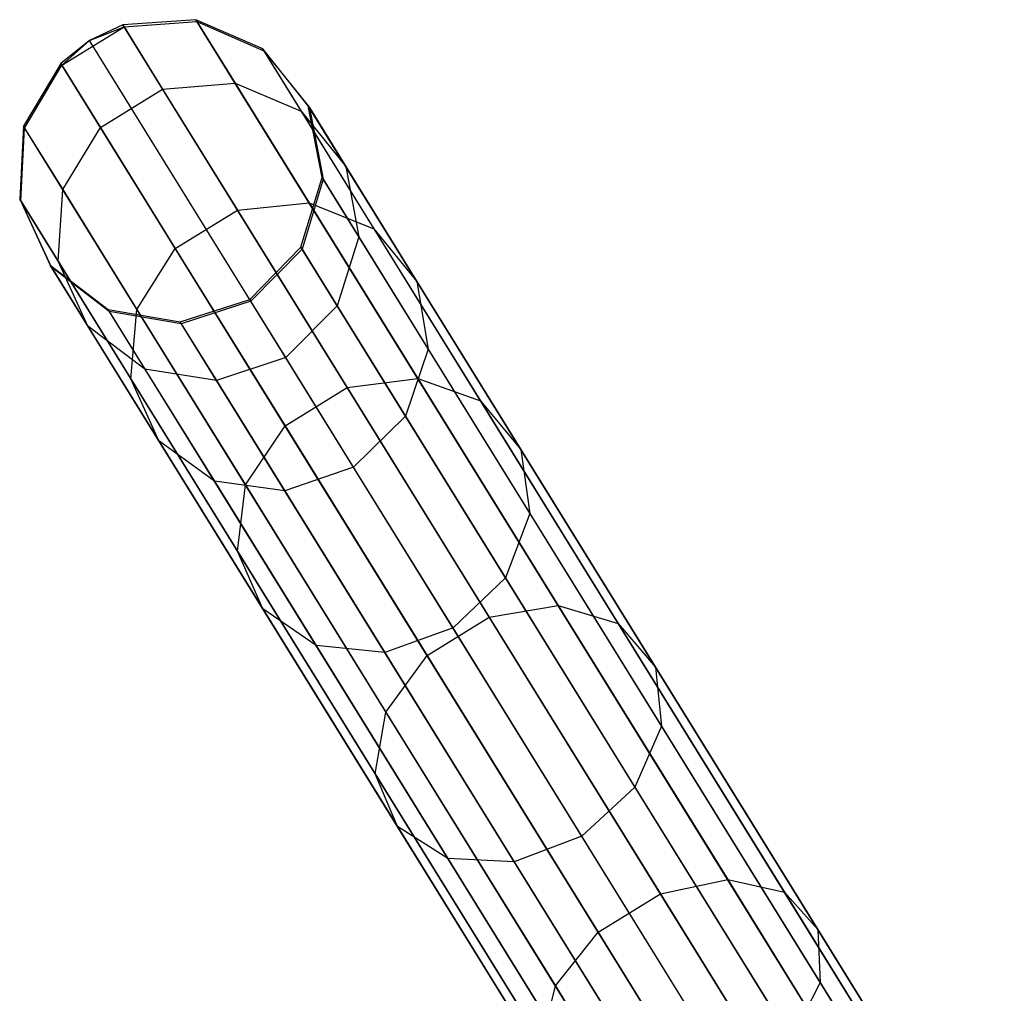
# Model space of a CAD drawing. Extents: x -91 to 91, y -91 to 262.
# Tile 348 of 480: x -48.38 to -41.94, y 71.23 to 77.6. Entities that reach past the tile are written whole.
import ezdxf

# ---------------------------------------------------------------- set-up
doc = ezdxf.new("R2010")
doc.units = 0
doc.header["$LTSCALE"] = 25.4
doc.layers.get('0').update_dxf_attribs({"linetype": 'CONTINUOUS'})

# ---------------------------------------------------------------- blocks, each defined once
blk = doc.blocks.new('ETE0_STL_1')
at = {"color": 0}
for p, q in [((-47.2308, 77.6035, 191.455), (-47.7079, 77.5693, 191.4705)), ((-47.2308, 77.6035, 191.455), (-47.7079, 77.5693, 191.4705)), ((-43.185, 71.0615, 301.455), (-47.2308, 77.6035, 191.455)), ((-46.7928, 77.4123, 191.4275), (-47.2308, 77.6035, 191.455)), ((-43.185, 71.0615, 301.455), (-47.2308, 77.6035, 191.455)), ((-47.2308, 77.6035, 191.455), (-47.223, 77.5909, 188.3633)), ((-47.2308, 77.6035, 191.455), (-47.223, 77.5909, 188.3633)), ((-46.7928, 77.4123, 191.4275), (-47.2308, 77.6035, 191.455)), ((-48.1072, 77.3049, 188.3457), (-47.7001, 77.5566, 188.3457)), ((-48.1072, 77.3049, 188.3457), (-47.7001, 77.5566, 188.3457)), ((-47.7079, 77.5693, 191.4705), (-47.9267, 77.468, 191.4725)), ((-47.7079, 77.5693, 191.4705), (-47.9267, 77.468, 191.4725)), ((-47.9267, 77.468, 191.4725), (-47.7001, 77.5566, 188.3457)), ((-47.9267, 77.468, 191.4725), (-47.7001, 77.5566, 188.3457)), ((-43.6622, 71.0273, 301.4705), (-47.7079, 77.5693, 191.4705)), ((-43.6622, 71.0273, 301.4705), (-47.7079, 77.5693, 191.4705)), ((-47.7079, 77.5693, 191.4705), (-47.7001, 77.5566, 188.3457)), ((-47.7079, 77.5693, 191.4705), (-47.7001, 77.5566, 188.3457)), ((-47.7001, 77.5566, 188.3457), (-47.223, 77.5909, 188.3633)), ((-47.7001, 77.5566, 188.3457), (-47.223, 77.5909, 188.3633)), ((-47.7001, 77.5566, 188.3457), (-47.4481, 77.1492, 185.2578)), ((-47.7001, 77.5566, 188.3457), (-47.4481, 77.1492, 185.2578)), ((-47.223, 77.5909, 188.3633), (-46.9737, 77.1878, 185.3081)), ((-47.223, 77.5909, 188.3633), (-46.9737, 77.1878, 185.3081)), ((-47.223, 77.5909, 188.3633), (-46.7853, 77.4, 188.3945)), ((-47.223, 77.5909, 188.3633), (-46.7853, 77.4, 188.3945)), ((-47.9267, 77.468, 191.4725), (-48.115, 77.3175, 191.4705)), ((-47.9267, 77.468, 191.4725), (-48.115, 77.3175, 191.4705)), ((-47.9267, 77.468, 191.4725), (-48.1072, 77.3049, 188.3457)), ((-47.9267, 77.468, 191.4725), (-48.1072, 77.3049, 188.3457)), ((-43.8809, 70.926, 301.4725), (-47.9267, 77.468, 191.4725)), ((-43.8809, 70.926, 301.4725), (-47.9267, 77.468, 191.4725)), ((-42.7471, 70.8703, 301.4275), (-46.7928, 77.4123, 191.4275)), ((-46.4945, 77.0395, 191.3943), (-46.7928, 77.4123, 191.4275)), ((-42.7471, 70.8703, 301.4275), (-46.7928, 77.4123, 191.4275)), ((-46.7928, 77.4123, 191.4275), (-46.7853, 77.4, 188.3945)), ((-46.7928, 77.4123, 191.4275), (-46.7853, 77.4, 188.3945)), ((-46.4945, 77.0395, 191.3943), (-46.7928, 77.4123, 191.4275)), ((-46.7853, 77.4, 188.3945), (-46.5407, 77.0045, 185.3974)), ((-46.7853, 77.4, 188.3945), (-46.5407, 77.0045, 185.3974)), ((-46.7853, 77.4, 188.3945), (-46.4871, 77.0275, 188.4322)), ((-46.7853, 77.4, 188.3945), (-46.4871, 77.0275, 188.4322)), ((-48.115, 77.3175, 191.4705), (-48.3587, 76.9059, 191.455)), ((-48.115, 77.3175, 191.4705), (-48.3587, 76.9059, 191.455)), ((-48.351, 76.8934, 188.3633), (-48.1072, 77.3049, 188.3457)), ((-48.351, 76.8934, 188.3633), (-48.1072, 77.3049, 188.3457)), ((-44.0692, 70.7755, 301.4705), (-48.115, 77.3175, 191.4705)), ((-44.0692, 70.7755, 301.4705), (-48.115, 77.3175, 191.4705)), ((-48.115, 77.3175, 191.4705), (-48.1072, 77.3049, 188.3457)), ((-48.115, 77.3175, 191.4705), (-48.1072, 77.3049, 188.3457)), ((-48.1072, 77.3049, 188.3457), (-47.8552, 76.8974, 185.2578)), ((-48.1072, 77.3049, 188.3457), (-47.8552, 76.8974, 185.2578)), ((-47.8552, 76.8974, 185.2578), (-47.4481, 77.1492, 185.2578)), ((-47.8552, 76.8974, 185.2578), (-47.4481, 77.1492, 185.2578)), ((-47.4481, 77.1492, 185.2578), (-46.9737, 77.1878, 185.3081)), ((-47.4481, 77.1492, 185.2578), (-46.9737, 77.1878, 185.3081)), ((-47.4481, 77.1492, 185.2578), (-46.9576, 76.356, 182.2753)), ((-47.4481, 77.1492, 185.2578), (-46.9576, 76.356, 182.2753)), ((-46.9737, 77.1878, 185.3081), (-46.4884, 76.4031, 182.3573)), ((-46.9737, 77.1878, 185.3081), (-46.4884, 76.4031, 182.3573)), ((-46.9737, 77.1878, 185.3081), (-46.5407, 77.0045, 185.3974)), ((-46.9737, 77.1878, 185.3081), (-46.5407, 77.0045, 185.3974)), ((-42.4487, 70.4975, 301.3943), (-46.4945, 77.0395, 191.3943)), ((-46.404, 76.5705, 191.3631), (-46.4945, 77.0395, 191.3943)), ((-42.4487, 70.4975, 301.3943), (-46.4945, 77.0395, 191.3943)), ((-46.4945, 77.0395, 191.3943), (-46.4871, 77.0275, 188.4322)), ((-46.4945, 77.0395, 191.3943), (-46.4871, 77.0275, 188.4322)), ((-46.404, 76.5705, 191.3631), (-46.4945, 77.0395, 191.3943)), ((-46.4871, 77.0275, 188.4322), (-46.2482, 76.6413, 185.505)), ((-46.4871, 77.0275, 188.4322), (-46.2482, 76.6413, 185.505)), ((-46.4871, 77.0275, 188.4322), (-46.3968, 76.5588, 188.4676)), ((-46.4871, 77.0275, 188.4322), (-46.3968, 76.5588, 188.4676)), ((-46.5407, 77.0045, 185.3974), (-46.0646, 76.2347, 182.5026)), ((-46.5407, 77.0045, 185.3974), (-46.0646, 76.2347, 182.5026)), ((-46.5407, 77.0045, 185.3974), (-46.2482, 76.6413, 185.505)), ((-46.5407, 77.0045, 185.3974), (-46.2482, 76.6413, 185.505)), ((-48.3587, 76.9059, 191.455), (-48.3833, 76.4287, 191.4275)), ((-48.3587, 76.9059, 191.455), (-48.3833, 76.4287, 191.4275)), ((-48.3757, 76.4164, 188.3945), (-48.351, 76.8934, 188.3633)), ((-48.3757, 76.4164, 188.3945), (-48.351, 76.8934, 188.3633)), ((-44.313, 70.3639, 301.455), (-48.3587, 76.9059, 191.455)), ((-44.313, 70.3639, 301.455), (-48.3587, 76.9059, 191.455)), ((-48.3587, 76.9059, 191.455), (-48.351, 76.8934, 188.3633)), ((-48.3587, 76.9059, 191.455), (-48.351, 76.8934, 188.3633)), ((-48.351, 76.8934, 188.3633), (-48.1017, 76.4903, 185.3081)), ((-48.351, 76.8934, 188.3633), (-48.1017, 76.4903, 185.3081)), ((-48.1017, 76.4903, 185.3081), (-47.8552, 76.8974, 185.2578)), ((-48.1017, 76.4903, 185.3081), (-47.8552, 76.8974, 185.2578)), ((-47.8552, 76.8974, 185.2578), (-47.3647, 76.1043, 182.2753)), ((-47.8552, 76.8974, 185.2578), (-47.3647, 76.1043, 182.2753)), ((-46.2482, 76.6413, 185.505), (-45.7832, 75.8894, 182.6778)), ((-46.2482, 76.6413, 185.505), (-45.7832, 75.8894, 182.6778)), ((-46.2482, 76.6413, 185.505), (-46.1633, 76.1813, 185.6063)), ((-46.2482, 76.6413, 185.505), (-46.1633, 76.1813, 185.6063)), ((-46.5422, 76.1128, 191.341), (-46.404, 76.5705, 191.3631)), ((-46.5422, 76.1128, 191.341), (-46.404, 76.5705, 191.3631)), ((-42.3582, 70.0285, 301.3631), (-46.404, 76.5705, 191.3631)), ((-42.3582, 70.0285, 301.3631), (-46.404, 76.5705, 191.3631)), ((-46.404, 76.5705, 191.3631), (-46.3968, 76.5588, 188.4676)), ((-46.404, 76.5705, 191.3631), (-46.3968, 76.5588, 188.4676)), ((-46.3968, 76.5588, 188.4676), (-46.535, 76.1013, 188.4928)), ((-46.3968, 76.5588, 188.4676), (-46.535, 76.1013, 188.4928)), ((-46.3968, 76.5588, 188.4676), (-46.1633, 76.1813, 185.6063)), ((-46.3968, 76.5588, 188.4676), (-46.1633, 76.1813, 185.6063)), ((-48.1312, 76.021, 185.3974), (-48.1017, 76.4903, 185.3081)), ((-48.1312, 76.021, 185.3974), (-48.1017, 76.4903, 185.3081)), ((-48.1017, 76.4903, 185.3081), (-47.6164, 75.7055, 182.3573)), ((-48.1017, 76.4903, 185.3081), (-47.6164, 75.7055, 182.3573)), ((-44.3375, 69.8867, 301.4275), (-48.3833, 76.4287, 191.4275)), ((-48.3833, 76.4287, 191.4275), (-48.1831, 75.9952, 191.3943)), ((-44.3375, 69.8867, 301.4275), (-48.3833, 76.4287, 191.4275)), ((-48.3833, 76.4287, 191.4275), (-48.1831, 75.9952, 191.3943)), ((-48.3833, 76.4287, 191.4275), (-48.3757, 76.4164, 188.3945)), ((-48.3833, 76.4287, 191.4275), (-48.3757, 76.4164, 188.3945)), ((-48.1757, 75.9832, 188.4322), (-48.3757, 76.4164, 188.3945)), ((-48.3757, 76.4164, 188.3945), (-48.1312, 76.021, 185.3974)), ((-48.3757, 76.4164, 188.3945), (-48.1312, 76.021, 185.3974)), ((-48.1757, 75.9832, 188.4322), (-48.3757, 76.4164, 188.3945)), ((-46.9576, 76.356, 182.2753), (-46.4884, 76.4031, 182.3573)), ((-46.9576, 76.356, 182.2753), (-46.4884, 76.4031, 182.3573)), ((-46.4884, 76.4031, 182.3573), (-45.7779, 75.2542, 179.5764)), ((-46.4884, 76.4031, 182.3573), (-45.7779, 75.2542, 179.5764)), ((-46.4884, 76.4031, 182.3573), (-46.0646, 76.2347, 182.5026)), ((-46.4884, 76.4031, 182.3573), (-46.0646, 76.2347, 182.5026)), ((-47.3647, 76.1043, 182.2753), (-46.9576, 76.356, 182.2753)), ((-47.3647, 76.1043, 182.2753), (-46.9576, 76.356, 182.2753)), ((-46.9576, 76.356, 182.2753), (-46.2395, 75.1948, 179.4646)), ((-46.9576, 76.356, 182.2753), (-46.2395, 75.1948, 179.4646)), ((-46.1633, 76.1813, 185.6063), (-46.3054, 75.7299, 185.6782)), ((-46.1633, 76.1813, 185.6063), (-46.3054, 75.7299, 185.6782)), ((-46.1633, 76.1813, 185.6063), (-45.7088, 75.4463, 182.8428)), ((-46.1633, 76.1813, 185.6063), (-45.7088, 75.4463, 182.8428)), ((-46.0646, 76.2347, 182.5026), (-45.3676, 75.1076, 179.7744)), ((-46.0646, 76.2347, 182.5026), (-45.3676, 75.1076, 179.7744)), ((-46.0646, 76.2347, 182.5026), (-45.7832, 75.8894, 182.6778)), ((-46.0646, 76.2347, 182.5026), (-45.7832, 75.8894, 182.6778)), ((-47.6164, 75.7055, 182.3573), (-47.3647, 76.1043, 182.2753)), ((-47.6164, 75.7055, 182.3573), (-47.3647, 76.1043, 182.2753)), ((-47.3647, 76.1043, 182.2753), (-46.6466, 74.943, 179.4646)), ((-47.3647, 76.1043, 182.2753), (-46.6466, 74.943, 179.4646)), ((-46.8773, 75.7712, 191.333), (-46.5422, 76.1128, 191.341)), ((-46.8773, 75.7712, 191.333), (-46.5422, 76.1128, 191.341)), ((-46.535, 76.1013, 188.4928), (-46.8702, 75.7597, 188.5019)), ((-46.535, 76.1013, 188.4928), (-46.8702, 75.7597, 188.5019)), ((-42.4964, 69.5708, 301.341), (-46.5422, 76.1128, 191.341)), ((-42.4964, 69.5708, 301.341), (-46.5422, 76.1128, 191.341)), ((-46.5422, 76.1128, 191.341), (-46.535, 76.1013, 188.4928)), ((-46.5422, 76.1128, 191.341), (-46.535, 76.1013, 188.4928)), ((-46.535, 76.1013, 188.4928), (-46.3054, 75.7299, 185.6782)), ((-46.535, 76.1013, 188.4928), (-46.3054, 75.7299, 185.6782)), ((-44.1373, 69.4532, 301.3943), (-48.1831, 75.9952, 191.3943)), ((-48.1831, 75.9952, 191.3943), (-47.8039, 75.7048, 191.3631)), ((-44.1373, 69.4532, 301.3943), (-48.1831, 75.9952, 191.3943)), ((-48.1831, 75.9952, 191.3943), (-47.8039, 75.7048, 191.3631)), ((-48.1831, 75.9952, 191.3943), (-48.1757, 75.9832, 188.4322)), ((-48.1831, 75.9952, 191.3943), (-48.1757, 75.9832, 188.4322)), ((-47.9368, 75.597, 185.505), (-48.1312, 76.021, 185.3974)), ((-48.1312, 76.021, 185.3974), (-47.6551, 75.2511, 182.5026)), ((-48.1312, 76.021, 185.3974), (-47.6551, 75.2511, 182.5026)), ((-47.9368, 75.597, 185.505), (-48.1312, 76.021, 185.3974)), ((-47.7967, 75.6931, 188.4676), (-48.1757, 75.9832, 188.4322)), ((-48.1757, 75.9832, 188.4322), (-47.9368, 75.597, 185.505)), ((-48.1757, 75.9832, 188.4322), (-47.9368, 75.597, 185.505)), ((-47.7967, 75.6931, 188.4676), (-48.1757, 75.9832, 188.4322)), ((-45.7832, 75.8894, 182.6778), (-45.1025, 74.7886, 180.0133)), ((-45.7832, 75.8894, 182.6778), (-45.1025, 74.7886, 180.0133)), ((-45.7832, 75.8894, 182.6778), (-45.7088, 75.4463, 182.8428)), ((-45.7832, 75.8894, 182.6778), (-45.7088, 75.4463, 182.8428)), ((-47.3327, 75.6239, 191.341), (-46.8773, 75.7712, 191.333)), ((-47.3327, 75.6239, 191.341), (-46.8773, 75.7712, 191.333)), ((-46.8702, 75.7597, 188.5019), (-47.3255, 75.6124, 188.4928)), ((-46.8702, 75.7597, 188.5019), (-47.3255, 75.6124, 188.4928)), ((-42.8316, 69.2292, 301.333), (-46.8773, 75.7712, 191.333)), ((-42.8316, 69.2292, 301.333), (-46.8773, 75.7712, 191.333)), ((-46.8773, 75.7712, 191.333), (-46.8702, 75.7597, 188.5019)), ((-46.8773, 75.7712, 191.333), (-46.8702, 75.7597, 188.5019)), ((-46.642, 75.3906, 185.7042), (-46.8702, 75.7597, 188.5019)), ((-46.642, 75.3906, 185.7042), (-46.8702, 75.7597, 188.5019)), ((-46.3054, 75.7299, 185.6782), (-46.642, 75.3906, 185.7042)), ((-46.3054, 75.7299, 185.6782), (-46.642, 75.3906, 185.7042)), ((-46.3054, 75.7299, 185.6782), (-45.8583, 75.007, 182.9598)), ((-46.3054, 75.7299, 185.6782), (-45.8583, 75.007, 182.9598)), ((-43.7581, 69.1628, 301.3631), (-47.8039, 75.7048, 191.3631)), ((-47.8039, 75.7048, 191.3631), (-47.3327, 75.6239, 191.341)), ((-43.7581, 69.1628, 301.3631), (-47.8039, 75.7048, 191.3631)), ((-47.8039, 75.7048, 191.3631), (-47.3327, 75.6239, 191.341)), ((-47.8039, 75.7048, 191.3631), (-47.7967, 75.6931, 188.4676)), ((-47.8039, 75.7048, 191.3631), (-47.7967, 75.6931, 188.4676)), ((-47.3255, 75.6124, 188.4928), (-47.7967, 75.6931, 188.4676)), ((-47.7967, 75.6931, 188.4676), (-47.5632, 75.3155, 185.6063)), ((-47.7967, 75.6931, 188.4676), (-47.5632, 75.3155, 185.6063)), ((-47.3255, 75.6124, 188.4928), (-47.7967, 75.6931, 188.4676)), ((-47.6551, 75.2511, 182.5026), (-47.6164, 75.7055, 182.3573)), ((-47.6551, 75.2511, 182.5026), (-47.6164, 75.7055, 182.3573)), ((-47.6164, 75.7055, 182.3573), (-46.9059, 74.5566, 179.5764)), ((-47.6164, 75.7055, 182.3573), (-46.9059, 74.5566, 179.5764)), ((-43.2869, 69.0819, 301.341), (-47.3327, 75.6239, 191.341)), ((-43.2869, 69.0819, 301.341), (-47.3327, 75.6239, 191.341)), ((-47.3327, 75.6239, 191.341), (-47.3255, 75.6124, 188.4928)), ((-47.3327, 75.6239, 191.341), (-47.3255, 75.6124, 188.4928)), ((-47.3255, 75.6124, 188.4928), (-47.0959, 75.2411, 185.6782)), ((-47.3255, 75.6124, 188.4928), (-47.0959, 75.2411, 185.6782)), ((-47.5632, 75.3155, 185.6063), (-47.9368, 75.597, 185.505)), ((-47.9368, 75.597, 185.505), (-47.4718, 74.8451, 182.6778)), ((-47.9368, 75.597, 185.505), (-47.4718, 74.8451, 182.6778)), ((-47.5632, 75.3155, 185.6063), (-47.9368, 75.597, 185.505)), ((-45.7088, 75.4463, 182.8428), (-45.8583, 75.007, 182.9598)), ((-45.7088, 75.4463, 182.8428), (-45.8583, 75.007, 182.9598)), ((-45.7088, 75.4463, 182.8428), (-45.0433, 74.3703, 180.2383)), ((-45.7088, 75.4463, 182.8428), (-45.0433, 74.3703, 180.2383)), ((-46.642, 75.3906, 185.7042), (-47.0959, 75.2411, 185.6782)), ((-46.642, 75.3906, 185.7042), (-47.0959, 75.2411, 185.6782)), ((-46.1976, 74.672, 183.002), (-46.642, 75.3906, 185.7042)), ((-46.1976, 74.672, 183.002), (-46.642, 75.3906, 185.7042)), ((-47.0959, 75.2411, 185.6782), (-47.5632, 75.3155, 185.6063)), ((-47.5632, 75.3155, 185.6063), (-47.1087, 74.5806, 182.8428)), ((-47.5632, 75.3155, 185.6063), (-47.1087, 74.5806, 182.8428)), ((-47.0959, 75.2411, 185.6782), (-47.5632, 75.3155, 185.6063)), ((-47.4718, 74.8451, 182.6778), (-47.6551, 75.2511, 182.5026)), ((-47.6551, 75.2511, 182.5026), (-46.958, 74.124, 179.7744)), ((-47.6551, 75.2511, 182.5026), (-46.958, 74.124, 179.7744)), ((-47.4718, 74.8451, 182.6778), (-47.6551, 75.2511, 182.5026)), ((-47.0959, 75.2411, 185.6782), (-46.6488, 74.5181, 182.9598)), ((-47.0959, 75.2411, 185.6782), (-46.6488, 74.5181, 182.9598)), ((-46.2395, 75.1948, 179.4646), (-45.7779, 75.2542, 179.5764)), ((-46.2395, 75.1948, 179.4646), (-45.7779, 75.2542, 179.5764)), ((-45.7779, 75.2542, 179.5764), (-44.8579, 73.7665, 177.0271)), ((-45.7779, 75.2542, 179.5764), (-44.8579, 73.7665, 177.0271)), ((-45.7779, 75.2542, 179.5764), (-45.3676, 75.1076, 179.7744)), ((-45.7779, 75.2542, 179.5764), (-45.3676, 75.1076, 179.7744)), ((-46.6466, 74.943, 179.4646), (-46.2395, 75.1948, 179.4646)), ((-46.6466, 74.943, 179.4646), (-46.2395, 75.1948, 179.4646)), ((-46.2395, 75.1948, 179.4646), (-45.3096, 73.6912, 176.8879)), ((-46.2395, 75.1948, 179.4646), (-45.3096, 73.6912, 176.8879)), ((-45.3676, 75.1076, 179.7744), (-44.465, 73.6482, 177.2735)), ((-45.3676, 75.1076, 179.7744), (-44.465, 73.6482, 177.2735)), ((-45.3676, 75.1076, 179.7744), (-45.1025, 74.7886, 180.0133)), ((-45.3676, 75.1076, 179.7744), (-45.1025, 74.7886, 180.0133)), ((-45.8583, 75.007, 182.9598), (-46.1976, 74.672, 183.002)), ((-45.8583, 75.007, 182.9598), (-46.1976, 74.672, 183.002)), ((-45.8583, 75.007, 182.9598), (-45.2037, 73.9485, 180.3979)), ((-45.8583, 75.007, 182.9598), (-45.2037, 73.9485, 180.3979)), ((-46.9059, 74.5566, 179.5764), (-46.6466, 74.943, 179.4646)), ((-46.9059, 74.5566, 179.5764), (-46.6466, 74.943, 179.4646)), ((-46.6466, 74.943, 179.4646), (-45.7167, 73.4395, 176.8879)), ((-46.6466, 74.943, 179.4646), (-45.7167, 73.4395, 176.8879)), ((-47.1087, 74.5806, 182.8428), (-47.4718, 74.8451, 182.6778)), ((-47.4718, 74.8451, 182.6778), (-46.7911, 73.7443, 180.0133)), ((-47.4718, 74.8451, 182.6778), (-46.7911, 73.7443, 180.0133)), ((-47.1087, 74.5806, 182.8428), (-47.4718, 74.8451, 182.6778)), ((-45.1025, 74.7886, 180.0133), (-44.221, 73.3633, 177.5707)), ((-45.1025, 74.7886, 180.0133), (-44.221, 73.3633, 177.5707)), ((-45.1025, 74.7886, 180.0133), (-45.0433, 74.3703, 180.2383)), ((-45.1025, 74.7886, 180.0133), (-45.0433, 74.3703, 180.2383)), ((-46.1976, 74.672, 183.002), (-46.6488, 74.5181, 182.9598)), ((-46.1976, 74.672, 183.002), (-46.6488, 74.5181, 182.9598)), ((-45.5469, 73.6199, 180.4554), (-46.1976, 74.672, 183.002)), ((-45.5469, 73.6199, 180.4554), (-46.1976, 74.672, 183.002)), ((-46.6488, 74.5181, 182.9598), (-47.1087, 74.5806, 182.8428)), ((-47.1087, 74.5806, 182.8428), (-46.4432, 73.5046, 180.2383)), ((-47.1087, 74.5806, 182.8428), (-46.4432, 73.5046, 180.2383)), ((-46.6488, 74.5181, 182.9598), (-47.1087, 74.5806, 182.8428)), ((-46.958, 74.124, 179.7744), (-46.9059, 74.5566, 179.5764)), ((-46.958, 74.124, 179.7744), (-46.9059, 74.5566, 179.5764)), ((-46.9059, 74.5566, 179.5764), (-45.9859, 73.069, 177.0271)), ((-46.9059, 74.5566, 179.5764), (-45.9859, 73.069, 177.0271)), ((-46.6488, 74.5181, 182.9598), (-45.9942, 73.4597, 180.3979)), ((-46.6488, 74.5181, 182.9598), (-45.9942, 73.4597, 180.3979)), ((-45.0433, 74.3703, 180.2383), (-45.2037, 73.9485, 180.3979)), ((-45.0433, 74.3703, 180.2383), (-45.2037, 73.9485, 180.3979)), ((-45.0433, 74.3703, 180.2383), (-44.1817, 72.9771, 177.8507)), ((-45.0433, 74.3703, 180.2383), (-44.1817, 72.9771, 177.8507)), ((-46.7911, 73.7443, 180.0133), (-46.958, 74.124, 179.7744)), ((-46.958, 74.124, 179.7744), (-46.0555, 72.6646, 177.2735)), ((-46.958, 74.124, 179.7744), (-46.0555, 72.6646, 177.2735)), ((-46.7911, 73.7443, 180.0133), (-46.958, 74.124, 179.7744)), ((-45.2037, 73.9485, 180.3979), (-45.5469, 73.6199, 180.4554)), ((-45.2037, 73.9485, 180.3979), (-45.5469, 73.6199, 180.4554)), ((-45.2037, 73.9485, 180.3979), (-44.3562, 72.578, 178.0493)), ((-45.2037, 73.9485, 180.3979), (-44.3562, 72.578, 178.0493)), ((-46.4432, 73.5046, 180.2383), (-46.7911, 73.7443, 180.0133)), ((-46.7911, 73.7443, 180.0133), (-45.9096, 72.319, 177.5707)), ((-46.7911, 73.7443, 180.0133), (-45.9096, 72.319, 177.5707)), ((-46.4432, 73.5046, 180.2383), (-46.7911, 73.7443, 180.0133)), ((-45.3096, 73.6912, 176.8879), (-44.8579, 73.7665, 177.0271)), ((-45.3096, 73.6912, 176.8879), (-44.8579, 73.7665, 177.0271)), ((-44.8579, 73.7665, 177.0271), (-43.7489, 71.9732, 174.7659)), ((-44.8579, 73.7665, 177.0271), (-43.7489, 71.9732, 174.7659)), ((-44.8579, 73.7665, 177.0271), (-44.465, 73.6482, 177.2735)), ((-44.8579, 73.7665, 177.0271), (-44.465, 73.6482, 177.2735)), ((-45.7167, 73.4395, 176.8879), (-45.3096, 73.6912, 176.8879)), ((-45.7167, 73.4395, 176.8879), (-45.3096, 73.6912, 176.8879)), ((-45.3096, 73.6912, 176.8879), (-44.1887, 71.8787, 174.6025)), ((-45.3096, 73.6912, 176.8879), (-44.1887, 71.8787, 174.6025)), ((-45.5469, 73.6199, 180.4554), (-45.9942, 73.4597, 180.3979)), ((-45.5469, 73.6199, 180.4554), (-45.9942, 73.4597, 180.3979)), ((-44.7044, 72.2576, 178.1209), (-45.5469, 73.6199, 180.4554)), ((-44.7044, 72.2576, 178.1209), (-45.5469, 73.6199, 180.4554)), ((-44.465, 73.6482, 177.2735), (-43.377, 71.8889, 175.0553)), ((-44.465, 73.6482, 177.2735), (-43.377, 71.8889, 175.0553)), ((-44.465, 73.6482, 177.2735), (-44.221, 73.3633, 177.5707)), ((-44.465, 73.6482, 177.2735), (-44.221, 73.3633, 177.5707)), ((-45.9942, 73.4597, 180.3979), (-46.4432, 73.5046, 180.2383)), ((-46.4432, 73.5046, 180.2383), (-45.5816, 72.1113, 177.8507)), ((-46.4432, 73.5046, 180.2383), (-45.5816, 72.1113, 177.8507)), ((-45.9942, 73.4597, 180.3979), (-46.4432, 73.5046, 180.2383)), ((-45.9942, 73.4597, 180.3979), (-45.1467, 72.0892, 178.0493)), ((-45.9942, 73.4597, 180.3979), (-45.1467, 72.0892, 178.0493)), ((-45.9859, 73.069, 177.0271), (-45.7167, 73.4395, 176.8879)), ((-45.9859, 73.069, 177.0271), (-45.7167, 73.4395, 176.8879)), ((-45.7167, 73.4395, 176.8879), (-44.5958, 71.6269, 174.6025)), ((-45.7167, 73.4395, 176.8879), (-44.5958, 71.6269, 174.6025)), ((-44.221, 73.3633, 177.5707), (-43.1584, 71.6451, 175.4043)), ((-44.221, 73.3633, 177.5707), (-43.1584, 71.6451, 175.4043)), ((-44.221, 73.3633, 177.5707), (-44.1817, 72.9771, 177.8507)), ((-44.221, 73.3633, 177.5707), (-44.1817, 72.9771, 177.8507)), ((-46.0555, 72.6646, 177.2735), (-45.9859, 73.069, 177.0271)), ((-46.0555, 72.6646, 177.2735), (-45.9859, 73.069, 177.0271)), ((-45.9859, 73.069, 177.0271), (-44.8768, 71.2757, 174.7659)), ((-45.9859, 73.069, 177.0271), (-44.8768, 71.2757, 174.7659)), ((-44.1817, 72.9771, 177.8507), (-44.3562, 72.578, 178.0493)), ((-44.1817, 72.9771, 177.8507), (-44.3562, 72.578, 178.0493)), ((-44.1817, 72.9771, 177.8507), (-43.143, 71.2975, 175.7331)), ((-44.1817, 72.9771, 177.8507), (-43.143, 71.2975, 175.7331)), ((-45.9096, 72.319, 177.5707), (-46.0555, 72.6646, 177.2735)), ((-46.0555, 72.6646, 177.2735), (-44.9675, 70.9053, 175.0553)), ((-46.0555, 72.6646, 177.2735), (-44.9675, 70.9053, 175.0553)), ((-45.9096, 72.319, 177.5707), (-46.0555, 72.6646, 177.2735)), ((-44.3562, 72.578, 178.0493), (-44.7044, 72.2576, 178.1209)), ((-44.3562, 72.578, 178.0493), (-44.7044, 72.2576, 178.1209)), ((-44.3562, 72.578, 178.0493), (-43.3345, 70.9259, 175.9662)), ((-44.3562, 72.578, 178.0493), (-43.3345, 70.9259, 175.9662)), ((-45.5816, 72.1113, 177.8507), (-45.9096, 72.319, 177.5707)), ((-45.9096, 72.319, 177.5707), (-44.847, 70.6008, 175.4043)), ((-45.9096, 72.319, 177.5707), (-44.847, 70.6008, 175.4043)), ((-45.5816, 72.1113, 177.8507), (-45.9096, 72.319, 177.5707)), ((-44.7044, 72.2576, 178.1209), (-45.1467, 72.0892, 178.0493)), ((-44.7044, 72.2576, 178.1209), (-45.1467, 72.0892, 178.0493)), ((-43.6888, 70.6154, 176.0504), (-44.7044, 72.2576, 178.1209)), ((-43.6888, 70.6154, 176.0504), (-44.7044, 72.2576, 178.1209)), ((-45.1467, 72.0892, 178.0493), (-45.5816, 72.1113, 177.8507)), ((-45.5816, 72.1113, 177.8507), (-44.5429, 70.4318, 175.7331)), ((-45.5816, 72.1113, 177.8507), (-44.5429, 70.4318, 175.7331)), ((-45.1467, 72.0892, 178.0493), (-45.5816, 72.1113, 177.8507)), ((-45.1467, 72.0892, 178.0493), (-44.125, 70.4371, 175.9662)), ((-45.1467, 72.0892, 178.0493), (-44.125, 70.4371, 175.9662)), ((-44.1887, 71.8787, 174.6025), (-43.7489, 71.9732, 174.7659)), ((-44.1887, 71.8787, 174.6025), (-43.7489, 71.9732, 174.7659)), ((-43.7489, 71.9732, 174.7659), (-42.4754, 69.9141, 172.8432)), ((-43.7489, 71.9732, 174.7659), (-42.4754, 69.9141, 172.8432)), ((-43.7489, 71.9732, 174.7659), (-43.377, 71.8889, 175.0553)), ((-43.7489, 71.9732, 174.7659), (-43.377, 71.8889, 175.0553)), ((-44.5958, 71.6269, 174.6025), (-44.1887, 71.8787, 174.6025)), ((-44.5958, 71.6269, 174.6025), (-44.1887, 71.8787, 174.6025)), ((-44.1887, 71.8787, 174.6025), (-42.9016, 69.7974, 172.6592)), ((-44.1887, 71.8787, 174.6025), (-42.9016, 69.7974, 172.6592)), ((-43.377, 71.8889, 175.0553), (-42.1278, 69.8689, 173.1691)), ((-43.377, 71.8889, 175.0553), (-42.1278, 69.8689, 173.1691)), ((-43.377, 71.8889, 175.0553), (-43.1584, 71.6451, 175.4043)), ((-43.377, 71.8889, 175.0553), (-43.1584, 71.6451, 175.4043)), ((-44.8768, 71.2757, 174.7659), (-44.5958, 71.6269, 174.6025)), ((-44.8768, 71.2757, 174.7659), (-44.5958, 71.6269, 174.6025)), ((-44.5958, 71.6269, 174.6025), (-43.3087, 69.5457, 172.6592)), ((-44.5958, 71.6269, 174.6025), (-43.3087, 69.5457, 172.6592)), ((-43.1584, 71.6451, 175.4043), (-41.9383, 69.6722, 173.5621)), ((-43.1584, 71.6451, 175.4043), (-41.9383, 69.6722, 173.5621)), ((-43.1584, 71.6451, 175.4043), (-43.143, 71.2975, 175.7331)), ((-43.1584, 71.6451, 175.4043), (-43.143, 71.2975, 175.7331)), ((-43.143, 71.2975, 175.7331), (-43.3345, 70.9259, 175.9662)), ((-43.143, 71.2975, 175.7331), (-43.3345, 70.9259, 175.9662)), ((-43.143, 71.2975, 175.7331), (-41.9504, 69.369, 173.9324)), ((-43.143, 71.2975, 175.7331), (-41.9504, 69.369, 173.9324)), ((-44.9675, 70.9053, 175.0553), (-44.8768, 71.2757, 174.7659)), ((-44.9675, 70.9053, 175.0553), (-44.8768, 71.2757, 174.7659)), ((-44.8768, 71.2757, 174.7659), (-43.6034, 69.2165, 172.8432)), ((-44.8768, 71.2757, 174.7659), (-43.6034, 69.2165, 172.8432))]:
    blk.add_line(p, q, dxfattribs=at)

msp = doc.modelspace()

# ---------------------------------------------------------------- block references
at = {"color": 253}
msp.add_blockref('ETE0_STL_1', (0, 0), dxfattribs=at)

doc.saveas('drawing.dxf')
